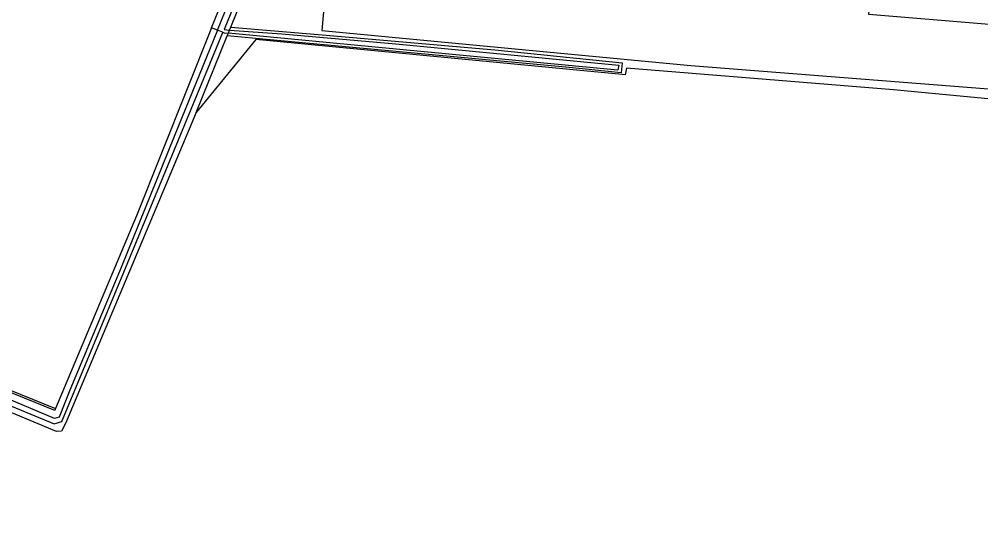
# Model space of a CAD drawing. Extents: x 136000 to 141000, y 400494 to 402006.
# Drawn here: x 138064.5 to 138306.4, y 400884 to 401012.4 of the extents above; entities that cross this region are included whole.
import ezdxf

# ---------------------------------------------------------------- set-up
doc = ezdxf.new("R2010")
doc.units = 0
for name, color, linetype in [('gg-knt-bronhoudergrens', 7, 'Continuous'), ('gg-kntw-bovenkant insteek waterloop', 7, 'Continuous'), ('gg-kntw-waterlijn', 7, 'Continuous'), ('gt-grn-vlakafsluiter', 7, 'Continuous')]:
    doc.layers.add(name, color=color, linetype=linetype)

msp = doc.modelspace()

# ---------------------------------------------------------------- linework, layer by layer
at = {"layer": 'gg-knt-bronhoudergrens'}
for points in [[(138148.45, 401055.44), (138146.14, 401054.29), (138144.85, 401052.84), (138144.39, 401052.18), (138140.61, 401009.51)], [(138140.61, 401009.51), (138233.43, 401000.78), (138333.97, 400992.84), (138334.74, 401008.86), (138278.22, 401013.61), (138280.15, 401033.12), (138281.06, 401043.62), (138148.45, 401055.44)], [(138337.8, 400989.36), (138333.8, 400989.89), (138284.45, 400994.65), (138217.25, 401000.07), (138216.91, 400998.39), (138216.13, 400998.46), (138123.99, 401007.29), (138109.01, 400988.9)], [(138000.97, 400938.26), (138000.31, 400938.64), (138002.59, 400943.33), (138010.28, 400940.06), (138047.21, 400925.15), (138073.61, 400914.48)]]:
    msp.add_lwpolyline(points, dxfattribs=at)
at = {"layer": 'gg-kntw-bovenkant insteek waterloop'}
for p, q in [((138112.87, 401010.24), (138131.17, 401056.06)), ((138117.7, 401010.39), (138135.8, 401055.17)), ((138109.01, 400988.9), (138116.81, 401008.19))]:
    msp.add_line(p, q, dxfattribs=at)
for points in [[(138112.87, 401010.24), (138093.99, 400962.95), (138073.61, 400914.48)], [(138117.7, 401010.39), (138140.65, 401008.42), (138184.15, 401004.67), (138216.13, 401001.4), (138215.88, 400998.94), (138202.79, 401000.28), (138145.62, 401005.54), (138116.81, 401008.19)], [(138109.01, 400988.9), (138076.12, 400910.67), (138075.09, 400908.81), (138073.84, 400908.69), (138004.35, 400937.72), (137971.74, 400885.72)], [(138073.61, 400914.48), (138073.41, 400914), (138009.15, 400940.03), (138005.34, 400941.6), (138003.8, 400941.61), (138002.55, 400940.98), (138000.97, 400938.26)]]:
    msp.add_lwpolyline(points, dxfattribs=at)
at = {"layer": 'gg-kntw-waterlijn'}
msp.add_line((138116.05, 401009), (138117.08, 401008.85), dxfattribs=at)
for points in [[(138114.36, 401009.66), (138117.3, 401016.84), (138129.88, 401047.56), (138132.68, 401054.4), (138134.02, 401053.85), (138122, 401024.48), (138115.99, 401009.82), (138117.38, 401009.6)], [(138114.36, 401009.66), (138103.41, 400982.92), (138090.12, 400949.94), (138077.19, 400919.11), (138074.54, 400912.31), (138073.29, 400911.96), (138036.51, 400927.49), (138004.37, 400940.35), (138003.54, 400940.31), (137999.6, 400933.98), (137992.11, 400921.6), (137985.05, 400910.4), (137970.73, 400887.05), (137969.05, 400884.32)], [(137969.6, 400883.98), (137976.77, 400895.57), (138000.24, 400933.01), (138003.88, 400939.18), (138021.94, 400931.8), (138073.26, 400910.66), (138075.21, 400911.17), (138090.75, 400948.8), (138115.64, 401009.06), (138116.05, 401009)], [(138117.38, 401009.6), (138130.5, 401008.72), (138159.17, 401006.18), (138215.27, 401000.87), (138215.08, 400999.56), (138159.26, 401004.84), (138117.08, 401008.85)]]:
    msp.add_lwpolyline(points, dxfattribs=at)
at = {"layer": 'gt-grn-vlakafsluiter'}
for p, q in [((138114.36, 401009.66), (138112.87, 401010.24)), ((138117.38, 401009.6), (138117.7, 401010.39)), ((138116.05, 401009), (138114.36, 401009.66)), ((138116.81, 401008.19), (138117.08, 401008.85)), ((138117.08, 401008.85), (138117.38, 401009.6))]:
    msp.add_line(p, q, dxfattribs=at)

doc.saveas('drawing.dxf')
